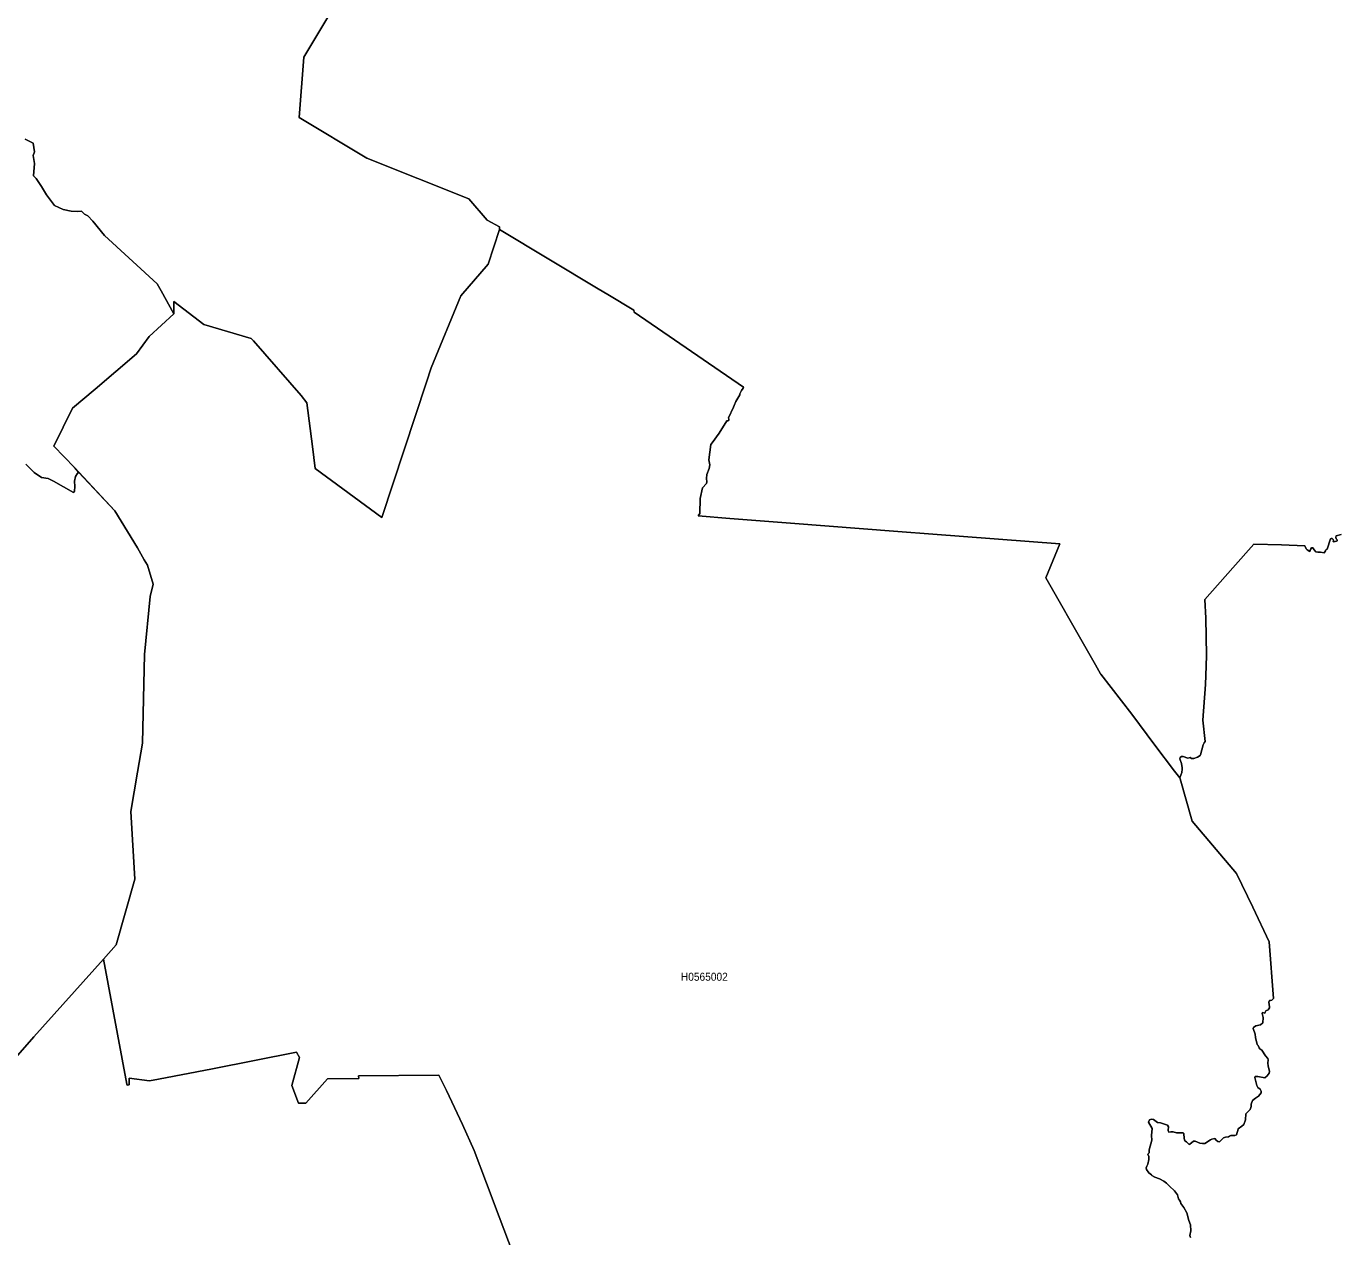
# Model space of a CAD drawing. Extents: x 369010 to 739155, y 6377141 to 6616555.
# Drawn here: x 579296 to 595705, y 6539637 to 6554753 of the extents above; entities that cross this region are included whole.
import ezdxf
from ezdxf.enums import TextEntityAlignment as Align

# ---------------------------------------------------------------- set-up
doc = ezdxf.new("R2010")
doc.units = 0
doc.header["$LTSCALE"] = 40
doc.layers.add('1', color=7, linetype='Continuous', lineweight=13)
doc.layers.add('2', color=7, linetype='Continuous')

msp = doc.modelspace()

# ---------------------------------------------------------------- linework, layer by layer
at = {"layer": '1'}
for points in [[(579280.06, 6553342), (579380.02, 6553293.68), (579396.9, 6553184.45), (579383.5, 6553138.27), (579396.4, 6553037.81), (579385.98, 6552883.06), (579419.58, 6552852.11), (579484.45, 6552752.65), (579548.34, 6552648.54), (579648.96, 6552513.16), (579757.04, 6552464.17), (579855.02, 6552443.48), (579934.95, 6552438.35), (579983.94, 6552443.48), (580022.51, 6552407.4), (580063.72, 6552386.72), (580128.26, 6552317.2), (580272.42, 6552140.45), (580929.63, 6551534.54), (580981.11, 6551446.98), (581139.66, 6551160.17), (581140.98, 6551317.56), (581515.19, 6551027.6), (582105.54, 6550851.83), (582136.49, 6550826.18), (582728.17, 6550143.47), (582799, 6550052.28), (582872.49, 6549503.14), (582903.1, 6549231.88), (583736.42, 6548619.84), (584295.99, 6550309.97), (584354.08, 6550488.72), (584725.14, 6551387.24), (585066.24, 6551780.14), (585208.74, 6552214.43), (585209.57, 6552247.69), (585053, 6552330.61), (584823.78, 6552599.72), (583550.39, 6553106.82), (582705.66, 6553612.44), (582762.43, 6554368.79), (583558.17, 6555696.3)], [(583558.17, 6555696.3), (582762.43, 6554368.79), (582705.66, 6553612.44), (583550.39, 6553106.82), (584823.78, 6552599.72), (585053, 6552330.61), (585209.57, 6552247.69), (585208.74, 6552214.43), (586438.93, 6551473.96), (586560.91, 6551405.11), (586884.3, 6551207.33), (586888.27, 6551184.66), (588254.84, 6550246.91), (588250.37, 6550234.5), (588232.17, 6550202.56), (588211.15, 6550163.5), (588208.5, 6550151.75), (588160.01, 6550068.34), (588139.48, 6550016.86), (588132.53, 6549994.36), (588068.98, 6549862.78), (588074.77, 6549848.05), (588073.61, 6549834.81), (588060.04, 6549825.54), (588046.8, 6549824.38), (587953.79, 6549670.46), (587863.42, 6549552.79), (587849.52, 6549529.95), (587823.54, 6549339.13), (587836.61, 6549277.89), (587828.17, 6549230.06), (587799.54, 6549153.76), (587795.57, 6549104.44), (587799.87, 6549065.22), (587794.74, 6549045.02), (587742.44, 6548989.91), (587715.79, 6548854.2), (587708.84, 6548667.34), (587688.98, 6548637.88), (588083.54, 6548605.45), (588843.04, 6548547.19), (590182.63, 6548445.07), (590623.53, 6548408.5), (592206.75, 6548290.99), (592034.46, 6547866.64), (592536.59, 6546982.68), (592654.43, 6546780.6), (592716.33, 6546666.24), (592721.79, 6546663.92), (593106.26, 6546164.1), (593394.57, 6545776.65), (593639.02, 6545449.62), (593705.55, 6545365.87), (593732.53, 6545433.73), (593738.32, 6545476.1), (593738.65, 6545493.64), (593726.73, 6545548.09), (593708.86, 6545603.04), (593713.49, 6545621.41), (593728.55, 6545633.16), (593750.4, 6545632.5), (593805.68, 6545614.13), (593824.38, 6545615.95), (593837.95, 6545623.06), (593852.35, 6545609.49), (593881.98, 6545608.67), (593930.14, 6545625.55), (593959.43, 6545645.41), (593965.56, 6545656.66), (593997.83, 6545779.8), (594010.41, 6545805.28), (594023.98, 6545820.84), (593996.01, 6546088.13), (594026.96, 6546533), (594034.9, 6546763.22), (594039.37, 6546898.11), (594030.43, 6547361.35), (594021.5, 6547592.56), (594368.06, 6547989.94), (594632.87, 6548287.02), (594975.63, 6548275.27), (595269.4, 6548265.83), (595283.8, 6548229.09), (595299.52, 6548214.03), (595332.12, 6548192.84), (595340.56, 6548218.17), (595352.48, 6548238.69), (595369.53, 6548240.51), (595383.93, 6548214.53), (595405.11, 6548189.2)], [(579291.64, 6549284.51), (579395.08, 6549181.07), (579484.29, 6549120), (579569.03, 6549105.76), (579634.73, 6549072.83), (579883.98, 6548931.82), (579898.21, 6548948.2), (579904.17, 6549007.12), (579896.39, 6549072), (579910.13, 6549130.92), (579931.64, 6549164.35), (579948.53, 6549185.21), (579896.23, 6549241.15), (579641.68, 6549509.93), (579873.22, 6549981.94), (580157.72, 6550222.42), (580671.28, 6550660.34), (580832.32, 6550877.32), (581139.66, 6551160.17), (580981.11, 6551446.98), (580929.63, 6551534.54), (580272.42, 6552140.45), (580128.26, 6552317.2), (580063.72, 6552386.72), (580022.51, 6552407.4), (579983.94, 6552443.48), (579934.95, 6552438.35), (579855.02, 6552443.48), (579757.04, 6552464.17), (579648.96, 6552513.16), (579548.34, 6552648.54), (579484.45, 6552752.65), (579419.58, 6552852.11), (579385.98, 6552883.06), (579396.4, 6553037.81), (579383.5, 6553138.27), (579396.9, 6553184.45), (579380.02, 6553293.68), (579280.06, 6553342)], [(585208.74, 6552214.43), (585066.24, 6551780.14), (584725.14, 6551387.24), (584354.08, 6550488.72), (584295.99, 6550309.97), (583736.42, 6548619.84), (582903.1, 6549231.88), (582872.49, 6549503.14), (582799, 6550052.28), (582728.17, 6550143.47), (582136.49, 6550826.18), (582105.54, 6550851.83), (581515.19, 6551027.6), (581140.98, 6551317.56), (581139.66, 6551160.17), (580832.32, 6550877.32), (580671.28, 6550660.34), (580157.72, 6550222.42), (579873.22, 6549981.94), (579641.68, 6549509.93), (579896.23, 6549241.15), (580400.19, 6548702.76), (580559.24, 6548442.09), (580687, 6548239.52), (580770.42, 6548091.23), (580811.63, 6548021.38), (580882.3, 6547787.53), (580843.41, 6547632.94), (580773.89, 6546907.38), (580747.08, 6545800.15), (580684.85, 6545438.69), (580603.09, 6544948.64), (580653.9, 6544103.41), (580417.4, 6543280.52), (580261.33, 6543105.09), (580553.61, 6541543.72), (580554.93, 6541529.32), (580580.75, 6541534.12), (580579.92, 6541615.38), (580833.81, 6541585.59), (580947.18, 6541605.95), (581623.76, 6541735.38), (582672.23, 6541940.1), (582710.46, 6541873.41), (582613.97, 6541524.36), (582695.23, 6541305.56), (582786.26, 6541303.08), (583057.68, 6541609.76), (583448.77, 6541613.56), (583446.29, 6541645.84), (584449.24, 6541653.95), (584547.39, 6541462.13), (584747.48, 6541036.78), (584892.63, 6540715.71), (585045.88, 6540304.92), (585202.45, 6539886.7), (585379.04, 6539422.62)], [(594856.3, 6542592.35), (594878.81, 6542613.04), (594822.04, 6543321.4), (594618.14, 6543753.53), (594417.22, 6544172.42), (593863.11, 6544824.51), (593710.85, 6545355.78), (593705.55, 6545365.87), (593639.02, 6545449.62), (593394.57, 6545776.65), (593106.26, 6546164.1), (592721.79, 6546663.92), (592716.33, 6546666.24), (592654.43, 6546780.6), (592536.59, 6546982.68), (592034.46, 6547866.64), (592206.75, 6548290.99), (590623.53, 6548408.5), (590182.63, 6548445.07), (588843.04, 6548547.19), (588083.54, 6548605.45), (587688.98, 6548637.88), (587708.84, 6548667.34), (587715.79, 6548854.2), (587742.44, 6548989.91), (587794.74, 6549045.02), (587799.87, 6549065.22), (587795.57, 6549104.44), (587799.54, 6549153.76), (587828.17, 6549230.06), (587836.61, 6549277.89), (587823.54, 6549339.13), (587849.52, 6549529.95), (587863.42, 6549552.79), (587953.79, 6549670.46), (588046.8, 6549824.38), (588060.04, 6549825.54), (588073.61, 6549834.81), (588074.77, 6549848.05), (588068.98, 6549862.78), (588132.53, 6549994.36), (588139.48, 6550016.86), (588160.01, 6550068.34), (588208.5, 6550151.75), (588211.15, 6550163.5), (588232.17, 6550202.56), (588250.37, 6550234.5), (588254.84, 6550246.91), (586888.27, 6551184.66), (586884.3, 6551207.33), (586560.91, 6551405.11), (586438.93, 6551473.96), (585208.74, 6552214.43)], [(580882.3, 6547787.53), (580811.63, 6548021.38), (580770.42, 6548091.23), (580687, 6548239.52), (580559.24, 6548442.09), (580400.19, 6548702.76), (579948.53, 6549185.21), (579931.64, 6549164.35), (579910.13, 6549130.92), (579896.39, 6549072), (579904.17, 6549007.12), (579898.21, 6548948.2), (579883.98, 6548931.82), (579634.73, 6549072.83), (579569.03, 6549105.76), (579484.29, 6549120), (579395.08, 6549181.07), (579291.64, 6549284.51)], [(595721.88, 6548405.19), (595660.15, 6548390.13), (595658.33, 6548371.42), (595661.97, 6548350.9), (595672.23, 6548338.98), (595672.23, 6548328.72), (595663.79, 6548321.94), (595648.07, 6548320.78), (595627.55, 6548313.5), (595622.75, 6548318.96), (595626.89, 6548332.2), (595624.57, 6548345.6), (595611.33, 6548357.02), (595599.25, 6548358.18), (595591.3, 6548351.56), (595546.78, 6548223.63), (595534.04, 6548217.01), (595528.74, 6548201.29), (595511.69, 6548178.94), (595465.35, 6548187.38), (595430.93, 6548184.4), (595405.11, 6548189.2), (595383.93, 6548214.53), (595369.53, 6548240.51), (595352.48, 6548238.69), (595340.56, 6548218.17), (595332.12, 6548192.84), (595299.52, 6548214.03), (595283.8, 6548229.09), (595269.4, 6548265.83), (594975.63, 6548275.27), (594632.87, 6548287.02), (594368.06, 6547989.94), (594021.5, 6547592.56), (594030.43, 6547361.35), (594039.37, 6546898.11), (594034.9, 6546763.22), (594026.96, 6546533), (593996.01, 6546088.13), (594023.98, 6545820.84), (594010.41, 6545805.28), (593997.83, 6545779.8), (593965.56, 6545656.66), (593959.43, 6545645.41), (593930.14, 6545625.55), (593881.98, 6545608.67), (593852.35, 6545609.49), (593837.95, 6545623.06), (593824.38, 6545615.95), (593805.68, 6545614.13), (593750.4, 6545632.5), (593728.55, 6545633.16), (593713.49, 6545621.41), (593708.86, 6545603.04), (593726.73, 6545548.09), (593738.65, 6545493.64)], [(595405.11, 6548189.2), (595430.93, 6548184.4), (595465.35, 6548187.38), (595511.69, 6548178.94), (595528.74, 6548201.29), (595534.04, 6548217.01), (595546.78, 6548223.63), (595591.3, 6548351.56), (595599.25, 6548358.18), (595611.33, 6548357.02), (595624.57, 6548345.6), (595626.89, 6548332.2), (595622.75, 6548318.96), (595627.55, 6548313.5), (595648.07, 6548320.78), (595663.79, 6548321.94), (595672.23, 6548328.72), (595672.23, 6548338.98), (595661.97, 6548350.9), (595658.33, 6548371.42), (595660.15, 6548390.13), (595721.88, 6548405.19)], [(579013.43, 6541702.61), (579392.1, 6542134.74), (580261.33, 6543105.09), (580417.4, 6543280.52), (580653.9, 6544103.41), (580603.09, 6544948.64), (580684.85, 6545438.69), (580747.08, 6545800.15), (580773.89, 6546907.38), (580843.41, 6547632.94), (580882.3, 6547787.53)], [(593738.65, 6545493.64), (593738.32, 6545476.1), (593732.53, 6545433.73), (593705.55, 6545365.87)], [(593705.55, 6545365.87), (593710.85, 6545355.78), (593863.11, 6544824.51), (594417.22, 6544172.42), (594618.14, 6543753.53), (594822.04, 6543321.4), (594878.81, 6542613.04), (594856.3, 6542592.35), (594839.25, 6542585.24), (594826.84, 6542587.89), (594818.73, 6542565.54), (594827.67, 6542509.93), (594826.84, 6542495.53), (594809.79, 6542471.37), (594781.16, 6542456.15), (594774.87, 6542440.92), (594767.59, 6542429.33), (594739.95, 6542436.45), (594735.48, 6542423.04), (594747.89, 6542374.55), (594743.42, 6542307.36), (594713.97, 6542282.37), (594657.53, 6542269.79), (594627.9, 6542249.1), (594622.61, 6542235.69), (594648.59, 6542164.86), (594653.89, 6542126.3), (594675.4, 6542038.58), (594684.34, 6542026.83), (594696.92, 6541996.37), (594707.68, 6541981.98), (594731.01, 6541966.75), (594775.7, 6541894.26), (594807.97, 6541861.99), (594812.44, 6541844.94), (594808.8, 6541805.55), (594810.62, 6541771.46), (594829.49, 6541701.45), (594822.37, 6541678.28), (594797.21, 6541645.01), (594770.4, 6541621.67), (594681.69, 6541639.71), (594649.42, 6541637.89), (594643.13, 6541624.49), (594653.06, 6541593.04), (594669.11, 6541524.03), (594681.69, 6541502.51), (594710.32, 6541480.17), (594725.55, 6541456.83), (594725.55, 6541434.49), (594689.8, 6541394.11), (594651.24, 6541368.12), (594615.49, 6541340.32), (594600.1, 6541292.82), (594600.1, 6541265.01), (594585.87, 6541227.61), (594585.2, 6541226.28), (594532.24, 6541173.32), (594526.45, 6541098.18), (594506.92, 6541038.77), (594483.75, 6541016.76), (594435.26, 6540985.15), (594434.59, 6540981.17), (594414.57, 6540910.67), (594395.2, 6540900.41), (594376.5, 6540900.41), (594346.71, 6540901.07), (594328.01, 6540893.95), (594314.44, 6540884.85), (594279.52, 6540881.04), (594253.04, 6540871.28), (594202.06, 6540820.14), (594182.53, 6540826.1), (594161.35, 6540842.81), (594146.45, 6540864.82), (594106.4, 6540855.06), (594089.52, 6540847.45), (594019.18, 6540801.44), (593989.39, 6540800.77), (593957.12, 6540806.57), (593897.04, 6540830.56), (593879.49, 6540830.56), (593833.65, 6540793.66), (593825.21, 6540789.85), (593807.83, 6540804.08), (593790.95, 6540822.79), (593769.1, 6540833.87), (593762.65, 6540864.16), (593758.01, 6540924.9), (593748.41, 6540935.33), (593665, 6540935.99), (593623.62, 6540944.93), (593595.82, 6540948.9), (593568.02, 6540944.1), (593561.56, 6540959.16), (593562.55, 6540966.77), (593565.37, 6541011.46), (593553.45, 6541028.67), (593465.4, 6541058.79), (593428.99, 6541065.08)], [(580261.33, 6543105.09), (579392.1, 6542134.74), (579013.43, 6541702.61)], [(585379.04, 6539422.62), (585202.45, 6539886.7), (585045.88, 6540304.92), (584892.63, 6540715.71), (584747.48, 6541036.78), (584547.39, 6541462.13), (584449.24, 6541653.95), (583446.29, 6541645.84), (583448.77, 6541613.56), (583057.68, 6541609.76), (582786.26, 6541303.08), (582695.23, 6541305.56), (582613.97, 6541524.36), (582710.46, 6541873.41), (582672.23, 6541940.1), (581623.76, 6541735.38), (580947.18, 6541605.95), (580833.81, 6541585.59), (580579.92, 6541615.38), (580580.75, 6541534.12), (580554.93, 6541529.32), (580553.61, 6541543.72), (580261.33, 6543105.09)], [(593355.67, 6540843.64), (593351.7, 6540900.41), (593361.3, 6540986.97), (593317.11, 6541067.9), (593328.86, 6541095.04), (593354.35, 6541103.32), (593378.02, 6541102.32), (593428.99, 6541065.08), (593465.4, 6541058.79), (593553.45, 6541028.67), (593565.37, 6541011.46), (593562.55, 6540966.77), (593561.56, 6540959.16), (593568.02, 6540944.1), (593595.82, 6540948.9), (593623.62, 6540944.93), (593665, 6540935.99), (593748.41, 6540935.33), (593758.01, 6540924.9), (593762.65, 6540864.16), (593769.1, 6540833.87), (593790.95, 6540822.79), (593807.83, 6540804.08), (593825.21, 6540789.85), (593833.65, 6540793.66), (593879.49, 6540830.56), (593897.04, 6540830.56), (593957.12, 6540806.57), (593989.39, 6540800.77), (594019.18, 6540801.44), (594089.52, 6540847.45), (594106.4, 6540855.06), (594146.45, 6540864.82), (594161.35, 6540842.81), (594182.53, 6540826.1), (594202.06, 6540820.14), (594253.04, 6540871.28), (594279.52, 6540881.04), (594314.44, 6540884.85), (594328.01, 6540893.95), (594346.71, 6540901.07), (594376.5, 6540900.41), (594395.2, 6540900.41), (594414.57, 6540910.67), (594434.59, 6540981.17), (594435.26, 6540985.15), (594483.75, 6541016.76), (594506.92, 6541038.77), (594526.45, 6541098.18), (594532.24, 6541173.32), (594585.2, 6541226.28), (594585.87, 6541227.61), (594600.1, 6541265.01), (594600.1, 6541292.82), (594615.49, 6541340.32), (594651.24, 6541368.12), (594689.8, 6541394.11), (594725.55, 6541434.49), (594725.55, 6541456.83), (594710.32, 6541480.17), (594681.69, 6541502.51), (594669.11, 6541524.03), (594653.06, 6541593.04), (594643.13, 6541624.49), (594649.42, 6541637.89), (594681.69, 6541639.71), (594770.4, 6541621.67), (594797.21, 6541645.01), (594822.37, 6541678.28), (594829.49, 6541701.45), (594810.62, 6541771.46), (594808.8, 6541805.55), (594812.44, 6541844.94), (594807.97, 6541861.99), (594775.7, 6541894.26), (594731.01, 6541966.75), (594707.68, 6541981.98), (594696.92, 6541996.37), (594684.34, 6542026.83), (594675.4, 6542038.58), (594653.89, 6542126.3), (594648.59, 6542164.86), (594622.61, 6542235.69), (594627.9, 6542249.1), (594657.53, 6542269.79), (594713.97, 6542282.37), (594743.42, 6542307.36), (594747.89, 6542374.55), (594735.48, 6542423.04), (594739.95, 6542436.45), (594767.59, 6542429.33), (594774.87, 6542440.92), (594781.16, 6542456.15), (594809.79, 6542471.37), (594826.84, 6542495.53), (594827.67, 6542509.93), (594818.73, 6542565.54), (594826.84, 6542587.89), (594839.25, 6542585.24), (594856.3, 6542592.35)], [(593428.99, 6541065.08), (593378.02, 6541102.32), (593354.35, 6541103.32), (593328.86, 6541095.04), (593317.11, 6541067.9), (593361.3, 6540986.97), (593351.7, 6540900.41), (593355.67, 6540843.64), (593325.72, 6540720.67), (593323.24, 6540686.41), (593308.34, 6540666.38), (593320.59, 6540637.92), (593321.25, 6540622.36), (593321.58, 6540600.18), (593305.69, 6540543.42), (593295.43, 6540519.58), (593288.81, 6540499.23), (593289.8, 6540476.55), (593318.93, 6540435.51), (593352.86, 6540410.18), (593357.99, 6540402.9), (593395.56, 6540381.88), (593453.65, 6540360.53), (593508.1, 6540330.91), (593540.87, 6540306.41), (593577.12, 6540267.35), (593640.84, 6540210.92), (593676.75, 6540162.26), (593692.14, 6540110.95), (593703.07, 6540093.91), (593715.48, 6540072.72), (593718.62, 6540052.7), (593759.34, 6540001.56), (593793.6, 6539935.68), (593820.74, 6539838.7), (593838.78, 6539785.57), (593845.4, 6539708.78), (593832.99, 6539654.33), (593842.75, 6539627.85)], [(593842.75, 6539627.85), (593832.99, 6539654.33), (593845.4, 6539708.78), (593838.78, 6539785.57), (593820.74, 6539838.7), (593793.6, 6539935.68), (593759.34, 6540001.56), (593718.62, 6540052.7), (593715.48, 6540072.72), (593703.07, 6540093.91), (593692.14, 6540110.95), (593676.75, 6540162.26), (593640.84, 6540210.92), (593577.12, 6540267.35), (593540.87, 6540306.41), (593508.1, 6540330.91), (593453.65, 6540360.53), (593395.56, 6540381.88), (593357.99, 6540402.9), (593352.86, 6540410.18), (593318.93, 6540435.51), (593289.8, 6540476.55), (593288.81, 6540499.23), (593295.43, 6540519.58), (593305.69, 6540543.42), (593321.58, 6540600.18), (593321.25, 6540622.36), (593320.59, 6540637.92), (593308.34, 6540666.38), (593323.24, 6540686.41), (593325.72, 6540720.67), (593355.67, 6540843.64)]]:
    msp.add_lwpolyline(points, dxfattribs=at)

# ---------------------------------------------------------------- texts
at = {"layer": '2', "width": 0.95}
msp.add_text('H0565002', height=100, dxfattribs=at).set_placement((587766.95, 6542833.56), align=Align.CENTER)

doc.saveas('drawing.dxf')
